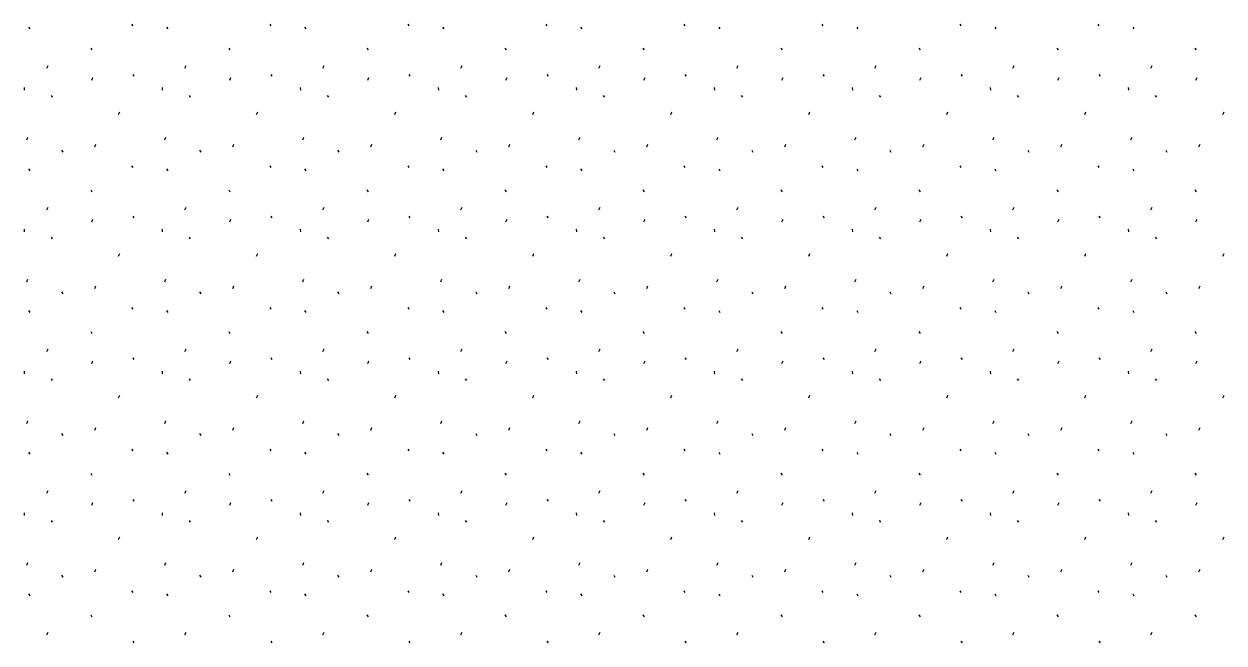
# Model space of a CAD drawing. Extents: x 419396 to 421519, y 4453567 to 4456767.
# Drawn here: x 420562.1 to 420634.2, y 4455546.7 to 4455583.9 of the extents above; entities that cross this region are included whole.
import ezdxf

# ---------------------------------------------------------------- set-up
doc = ezdxf.new("R2010")
doc.units = 0
doc.layers.add('Level 41', color=7, linetype='Continuous')

msp = doc.modelspace()

# ---------------------------------------------------------------- linework, layer by layer
at = {"layer": 'Level 41'}
for p, q in [((420562.416, 4455583.724), (420562.487, 4455583.617)), ((420568.61, 4455583.916), (420568.681, 4455583.809)), ((420570.709, 4455583.724), (420570.78, 4455583.617)), ((420576.903, 4455583.916), (420576.974, 4455583.809)), ((420579.002, 4455583.724), (420579.073, 4455583.617)), ((420585.196, 4455583.916), (420585.267, 4455583.809)), ((420587.295, 4455583.724), (420587.366, 4455583.617)), ((420593.489, 4455583.916), (420593.56, 4455583.809)), ((420595.588, 4455583.724), (420595.659, 4455583.617)), ((420601.782, 4455583.916), (420601.853, 4455583.809)), ((420603.881, 4455583.724), (420603.952, 4455583.617)), ((420610.075, 4455583.916), (420610.146, 4455583.809)), ((420612.174, 4455583.724), (420612.245, 4455583.617)), ((420618.368, 4455583.916), (420618.439, 4455583.809)), ((420620.467, 4455583.724), (420620.538, 4455583.617)), ((420626.661, 4455583.916), (420626.732, 4455583.809)), ((420628.76, 4455583.724), (420628.831, 4455583.617)), ((420566.154, 4455582.463), (420566.225, 4455582.356)), ((420574.447, 4455582.463), (420574.518, 4455582.356)), ((420582.74, 4455582.463), (420582.811, 4455582.356)), ((420591.033, 4455582.463), (420591.104, 4455582.356)), ((420599.326, 4455582.463), (420599.397, 4455582.356)), ((420607.619, 4455582.463), (420607.69, 4455582.356)), ((420615.912, 4455582.463), (420615.983, 4455582.356)), ((420624.205, 4455582.463), (420624.276, 4455582.356)), ((420632.498, 4455582.463), (420632.569, 4455582.356)), ((420563.513, 4455581.27), (420563.584, 4455581.429)), ((420571.806, 4455581.27), (420571.877, 4455581.429)), ((420580.099, 4455581.27), (420580.17, 4455581.429)), ((420588.392, 4455581.27), (420588.463, 4455581.429)), ((420596.685, 4455581.27), (420596.756, 4455581.429)), ((420604.978, 4455581.27), (420605.049, 4455581.429)), ((420613.271, 4455581.27), (420613.342, 4455581.429)), ((420621.564, 4455581.27), (420621.635, 4455581.429)), ((420629.857, 4455581.27), (420629.928, 4455581.429)), ((420566.212, 4455580.541), (420566.284, 4455580.701)), ((420568.677, 4455580.886), (420568.748, 4455580.779)), ((420574.505, 4455580.541), (420574.577, 4455580.701)), ((420576.97, 4455580.886), (420577.041, 4455580.779)), ((420582.798, 4455580.541), (420582.87, 4455580.701)), ((420585.263, 4455580.886), (420585.334, 4455580.779)), ((420591.091, 4455580.541), (420591.163, 4455580.701)), ((420593.556, 4455580.886), (420593.627, 4455580.779)), ((420599.384, 4455580.541), (420599.456, 4455580.701)), ((420601.849, 4455580.886), (420601.92, 4455580.779)), ((420607.677, 4455580.541), (420607.749, 4455580.701)), ((420610.142, 4455580.886), (420610.213, 4455580.779)), ((420615.97, 4455580.541), (420616.042, 4455580.701)), ((420618.435, 4455580.886), (420618.506, 4455580.779)), ((420624.263, 4455580.541), (420624.335, 4455580.701)), ((420626.728, 4455580.886), (420626.799, 4455580.779)), ((420632.556, 4455580.541), (420632.628, 4455580.701)), ((420562.142, 4455580.095), (420562.16, 4455579.935)), ((420570.435, 4455580.095), (420570.453, 4455579.935)), ((420578.728, 4455580.095), (420578.746, 4455579.935)), ((420587.021, 4455580.095), (420587.039, 4455579.935)), ((420595.314, 4455580.095), (420595.332, 4455579.935)), ((420603.607, 4455580.095), (420603.625, 4455579.935)), ((420611.9, 4455580.095), (420611.918, 4455579.935)), ((420620.193, 4455580.095), (420620.211, 4455579.935)), ((420628.486, 4455580.095), (420628.504, 4455579.935)), ((420563.772, 4455579.625), (420563.842, 4455579.518)), ((420572.065, 4455579.625), (420572.135, 4455579.518)), ((420580.358, 4455579.625), (420580.428, 4455579.518)), ((420588.651, 4455579.625), (420588.721, 4455579.518)), ((420596.944, 4455579.625), (420597.014, 4455579.518)), ((420605.237, 4455579.625), (420605.307, 4455579.518)), ((420613.53, 4455579.625), (420613.6, 4455579.518)), ((420621.823, 4455579.625), (420621.893, 4455579.518)), ((420630.116, 4455579.625), (420630.186, 4455579.518)), ((420567.828, 4455578.481), (420567.9, 4455578.641)), ((420576.121, 4455578.481), (420576.193, 4455578.641)), ((420584.414, 4455578.481), (420584.486, 4455578.641)), ((420592.707, 4455578.481), (420592.779, 4455578.641)), ((420601, 4455578.481), (420601.072, 4455578.641)), ((420609.293, 4455578.481), (420609.365, 4455578.641)), ((420617.586, 4455578.481), (420617.658, 4455578.641)), ((420625.879, 4455578.481), (420625.951, 4455578.641)), ((420634.172, 4455578.481), (420634.244, 4455578.641)), ((420562.307, 4455576.951), (420562.377, 4455577.111)), ((420570.6, 4455576.951), (420570.67, 4455577.111)), ((420578.893, 4455576.951), (420578.963, 4455577.111)), ((420587.186, 4455576.951), (420587.256, 4455577.111)), ((420595.479, 4455576.951), (420595.549, 4455577.111)), ((420603.772, 4455576.951), (420603.842, 4455577.111)), ((420612.065, 4455576.951), (420612.135, 4455577.111)), ((420620.358, 4455576.951), (420620.428, 4455577.111)), ((420628.651, 4455576.951), (420628.721, 4455577.111)), ((420564.402, 4455576.335), (420564.473, 4455576.229)), ((420566.39, 4455576.543), (420566.461, 4455576.703)), ((420572.695, 4455576.335), (420572.766, 4455576.229)), ((420574.683, 4455576.543), (420574.754, 4455576.703)), ((420580.988, 4455576.335), (420581.059, 4455576.229)), ((420582.976, 4455576.543), (420583.047, 4455576.703)), ((420589.281, 4455576.335), (420589.352, 4455576.229)), ((420591.269, 4455576.543), (420591.34, 4455576.703)), ((420597.574, 4455576.335), (420597.645, 4455576.229)), ((420599.562, 4455576.543), (420599.633, 4455576.703)), ((420605.867, 4455576.335), (420605.938, 4455576.229)), ((420607.855, 4455576.543), (420607.926, 4455576.703)), ((420614.16, 4455576.335), (420614.231, 4455576.229)), ((420616.148, 4455576.543), (420616.219, 4455576.703)), ((420622.453, 4455576.335), (420622.524, 4455576.229)), ((420624.441, 4455576.543), (420624.512, 4455576.703)), ((420630.746, 4455576.335), (420630.817, 4455576.229)), ((420632.734, 4455576.543), (420632.805, 4455576.703)), ((420562.416, 4455575.214), (420562.487, 4455575.107)), ((420568.61, 4455575.406), (420568.681, 4455575.299)), ((420570.709, 4455575.214), (420570.78, 4455575.107)), ((420576.903, 4455575.406), (420576.974, 4455575.299)), ((420579.002, 4455575.214), (420579.073, 4455575.107)), ((420585.196, 4455575.406), (420585.267, 4455575.299)), ((420587.295, 4455575.214), (420587.366, 4455575.107)), ((420593.489, 4455575.406), (420593.56, 4455575.299)), ((420595.588, 4455575.214), (420595.659, 4455575.107)), ((420601.782, 4455575.406), (420601.853, 4455575.299)), ((420603.881, 4455575.214), (420603.952, 4455575.107)), ((420610.075, 4455575.406), (420610.146, 4455575.299)), ((420612.174, 4455575.214), (420612.245, 4455575.107)), ((420618.368, 4455575.406), (420618.439, 4455575.299)), ((420620.467, 4455575.214), (420620.538, 4455575.107)), ((420626.661, 4455575.406), (420626.732, 4455575.299)), ((420628.76, 4455575.214), (420628.831, 4455575.107)), ((420566.154, 4455573.953), (420566.225, 4455573.846)), ((420574.447, 4455573.953), (420574.518, 4455573.846)), ((420582.74, 4455573.953), (420582.811, 4455573.846)), ((420591.033, 4455573.953), (420591.104, 4455573.846)), ((420599.326, 4455573.953), (420599.397, 4455573.846)), ((420607.619, 4455573.953), (420607.69, 4455573.846)), ((420615.912, 4455573.953), (420615.983, 4455573.846)), ((420624.205, 4455573.953), (420624.276, 4455573.846)), ((420632.498, 4455573.953), (420632.569, 4455573.846)), ((420563.513, 4455572.76), (420563.584, 4455572.919)), ((420571.806, 4455572.76), (420571.877, 4455572.919)), ((420580.099, 4455572.76), (420580.17, 4455572.919)), ((420588.392, 4455572.76), (420588.463, 4455572.919)), ((420596.685, 4455572.76), (420596.756, 4455572.919)), ((420604.978, 4455572.76), (420605.049, 4455572.919)), ((420613.271, 4455572.76), (420613.342, 4455572.919)), ((420621.564, 4455572.76), (420621.635, 4455572.919)), ((420629.857, 4455572.76), (420629.928, 4455572.919)), ((420566.212, 4455572.031), (420566.284, 4455572.191)), ((420568.677, 4455572.376), (420568.748, 4455572.269)), ((420574.505, 4455572.031), (420574.577, 4455572.191)), ((420576.97, 4455572.376), (420577.041, 4455572.269)), ((420582.798, 4455572.031), (420582.87, 4455572.191)), ((420585.263, 4455572.376), (420585.334, 4455572.269)), ((420591.091, 4455572.031), (420591.163, 4455572.191)), ((420593.556, 4455572.376), (420593.627, 4455572.269)), ((420599.384, 4455572.031), (420599.456, 4455572.191)), ((420601.849, 4455572.376), (420601.92, 4455572.269)), ((420607.677, 4455572.031), (420607.749, 4455572.191)), ((420610.142, 4455572.376), (420610.213, 4455572.269)), ((420615.97, 4455572.031), (420616.042, 4455572.191)), ((420618.435, 4455572.376), (420618.506, 4455572.269)), ((420624.263, 4455572.031), (420624.335, 4455572.191)), ((420626.728, 4455572.376), (420626.799, 4455572.269)), ((420632.556, 4455572.031), (420632.628, 4455572.191)), ((420562.142, 4455571.585), (420562.16, 4455571.425)), ((420570.435, 4455571.585), (420570.453, 4455571.425)), ((420578.728, 4455571.585), (420578.746, 4455571.425)), ((420587.021, 4455571.585), (420587.039, 4455571.425)), ((420595.314, 4455571.585), (420595.332, 4455571.425)), ((420603.607, 4455571.585), (420603.625, 4455571.425)), ((420611.9, 4455571.585), (420611.918, 4455571.425)), ((420620.193, 4455571.585), (420620.211, 4455571.425)), ((420628.486, 4455571.585), (420628.504, 4455571.425)), ((420563.772, 4455571.115), (420563.842, 4455571.008)), ((420572.065, 4455571.115), (420572.135, 4455571.008)), ((420580.358, 4455571.115), (420580.428, 4455571.008)), ((420588.651, 4455571.115), (420588.721, 4455571.008)), ((420596.944, 4455571.115), (420597.014, 4455571.008)), ((420605.237, 4455571.115), (420605.307, 4455571.008)), ((420613.53, 4455571.115), (420613.6, 4455571.008)), ((420621.823, 4455571.115), (420621.893, 4455571.008)), ((420630.116, 4455571.115), (420630.186, 4455571.008)), ((420567.828, 4455569.971), (420567.9, 4455570.131)), ((420576.121, 4455569.971), (420576.193, 4455570.131)), ((420584.414, 4455569.971), (420584.486, 4455570.131)), ((420592.707, 4455569.971), (420592.779, 4455570.131)), ((420601, 4455569.971), (420601.072, 4455570.131)), ((420609.293, 4455569.971), (420609.365, 4455570.131)), ((420617.586, 4455569.971), (420617.658, 4455570.131)), ((420625.879, 4455569.971), (420625.951, 4455570.131)), ((420634.172, 4455569.971), (420634.244, 4455570.131)), ((420562.307, 4455568.441), (420562.377, 4455568.601)), ((420570.6, 4455568.441), (420570.67, 4455568.601)), ((420578.893, 4455568.441), (420578.963, 4455568.601)), ((420587.186, 4455568.441), (420587.256, 4455568.601)), ((420595.479, 4455568.441), (420595.549, 4455568.601)), ((420603.772, 4455568.441), (420603.842, 4455568.601)), ((420612.065, 4455568.441), (420612.135, 4455568.601)), ((420620.358, 4455568.441), (420620.428, 4455568.601)), ((420628.651, 4455568.441), (420628.721, 4455568.601)), ((420564.402, 4455567.825), (420564.473, 4455567.719)), ((420566.39, 4455568.033), (420566.461, 4455568.193)), ((420572.695, 4455567.825), (420572.766, 4455567.719)), ((420574.683, 4455568.033), (420574.754, 4455568.193)), ((420580.988, 4455567.825), (420581.059, 4455567.719)), ((420582.976, 4455568.033), (420583.047, 4455568.193)), ((420589.281, 4455567.825), (420589.352, 4455567.719)), ((420591.269, 4455568.033), (420591.34, 4455568.193)), ((420597.574, 4455567.825), (420597.645, 4455567.719)), ((420599.562, 4455568.033), (420599.633, 4455568.193)), ((420605.867, 4455567.825), (420605.938, 4455567.719)), ((420607.855, 4455568.033), (420607.926, 4455568.193)), ((420614.16, 4455567.825), (420614.231, 4455567.719)), ((420616.148, 4455568.033), (420616.219, 4455568.193)), ((420622.453, 4455567.825), (420622.524, 4455567.719)), ((420624.441, 4455568.033), (420624.512, 4455568.193)), ((420630.746, 4455567.825), (420630.817, 4455567.719)), ((420632.734, 4455568.033), (420632.805, 4455568.193)), ((420568.61, 4455566.896), (420568.681, 4455566.789)), ((420576.903, 4455566.896), (420576.974, 4455566.789)), ((420585.196, 4455566.896), (420585.267, 4455566.789)), ((420593.489, 4455566.896), (420593.56, 4455566.789)), ((420601.782, 4455566.896), (420601.853, 4455566.789)), ((420610.075, 4455566.896), (420610.146, 4455566.789)), ((420618.368, 4455566.896), (420618.439, 4455566.789)), ((420626.661, 4455566.896), (420626.732, 4455566.789)), ((420562.416, 4455566.704), (420562.487, 4455566.597)), ((420570.709, 4455566.704), (420570.78, 4455566.597)), ((420579.002, 4455566.704), (420579.073, 4455566.597)), ((420587.295, 4455566.704), (420587.366, 4455566.597)), ((420595.588, 4455566.704), (420595.659, 4455566.597)), ((420603.881, 4455566.704), (420603.952, 4455566.597)), ((420612.174, 4455566.704), (420612.245, 4455566.597)), ((420620.467, 4455566.704), (420620.538, 4455566.597)), ((420628.76, 4455566.704), (420628.831, 4455566.597)), ((420566.154, 4455565.443), (420566.225, 4455565.336)), ((420574.447, 4455565.443), (420574.518, 4455565.336)), ((420582.74, 4455565.443), (420582.811, 4455565.336)), ((420591.033, 4455565.443), (420591.104, 4455565.336)), ((420599.326, 4455565.443), (420599.397, 4455565.336)), ((420607.619, 4455565.443), (420607.69, 4455565.336)), ((420615.912, 4455565.443), (420615.983, 4455565.336)), ((420624.205, 4455565.443), (420624.276, 4455565.336)), ((420632.498, 4455565.443), (420632.569, 4455565.336)), ((420563.513, 4455564.25), (420563.584, 4455564.409)), ((420571.806, 4455564.25), (420571.877, 4455564.409)), ((420580.099, 4455564.25), (420580.17, 4455564.409)), ((420588.392, 4455564.25), (420588.463, 4455564.409)), ((420596.685, 4455564.25), (420596.756, 4455564.409)), ((420604.978, 4455564.25), (420605.049, 4455564.409)), ((420613.271, 4455564.25), (420613.342, 4455564.409)), ((420621.564, 4455564.25), (420621.635, 4455564.409)), ((420629.857, 4455564.25), (420629.928, 4455564.409)), ((420566.212, 4455563.521), (420566.284, 4455563.681)), ((420568.677, 4455563.866), (420568.748, 4455563.759)), ((420574.505, 4455563.521), (420574.577, 4455563.681)), ((420576.97, 4455563.866), (420577.041, 4455563.759)), ((420582.798, 4455563.521), (420582.87, 4455563.681)), ((420585.263, 4455563.866), (420585.334, 4455563.759)), ((420591.091, 4455563.521), (420591.163, 4455563.681)), ((420593.556, 4455563.866), (420593.627, 4455563.759)), ((420599.384, 4455563.521), (420599.456, 4455563.681)), ((420601.849, 4455563.866), (420601.92, 4455563.759)), ((420607.677, 4455563.521), (420607.749, 4455563.681)), ((420610.142, 4455563.866), (420610.213, 4455563.759)), ((420615.97, 4455563.521), (420616.042, 4455563.681)), ((420618.435, 4455563.866), (420618.506, 4455563.759)), ((420624.263, 4455563.521), (420624.335, 4455563.681)), ((420626.728, 4455563.866), (420626.799, 4455563.759)), ((420632.556, 4455563.521), (420632.628, 4455563.681)), ((420562.142, 4455563.075), (420562.16, 4455562.915)), ((420563.772, 4455562.605), (420563.842, 4455562.498)), ((420570.435, 4455563.075), (420570.453, 4455562.915)), ((420572.065, 4455562.605), (420572.135, 4455562.498)), ((420578.728, 4455563.075), (420578.746, 4455562.915)), ((420580.358, 4455562.605), (420580.428, 4455562.498)), ((420587.021, 4455563.075), (420587.039, 4455562.915)), ((420588.651, 4455562.605), (420588.721, 4455562.498)), ((420595.314, 4455563.075), (420595.332, 4455562.915)), ((420596.944, 4455562.605), (420597.014, 4455562.498)), ((420603.607, 4455563.075), (420603.625, 4455562.915)), ((420605.237, 4455562.605), (420605.307, 4455562.498)), ((420611.9, 4455563.075), (420611.918, 4455562.915)), ((420613.53, 4455562.605), (420613.6, 4455562.498)), ((420620.193, 4455563.075), (420620.211, 4455562.915)), ((420621.823, 4455562.605), (420621.893, 4455562.498)), ((420628.486, 4455563.075), (420628.504, 4455562.915)), ((420630.116, 4455562.605), (420630.186, 4455562.498)), ((420567.828, 4455561.461), (420567.9, 4455561.621)), ((420576.121, 4455561.461), (420576.193, 4455561.621)), ((420584.414, 4455561.461), (420584.486, 4455561.621)), ((420592.707, 4455561.461), (420592.779, 4455561.621)), ((420601, 4455561.461), (420601.072, 4455561.621)), ((420609.293, 4455561.461), (420609.365, 4455561.621)), ((420617.586, 4455561.461), (420617.658, 4455561.621)), ((420625.879, 4455561.461), (420625.951, 4455561.621)), ((420634.172, 4455561.461), (420634.244, 4455561.621)), ((420562.307, 4455559.931), (420562.377, 4455560.091)), ((420566.39, 4455559.523), (420566.461, 4455559.683)), ((420570.6, 4455559.931), (420570.67, 4455560.091)), ((420574.683, 4455559.523), (420574.754, 4455559.683)), ((420578.893, 4455559.931), (420578.963, 4455560.091)), ((420582.976, 4455559.523), (420583.047, 4455559.683)), ((420587.186, 4455559.931), (420587.256, 4455560.091)), ((420591.269, 4455559.523), (420591.34, 4455559.683)), ((420595.479, 4455559.931), (420595.549, 4455560.091)), ((420599.562, 4455559.523), (420599.633, 4455559.683)), ((420603.772, 4455559.931), (420603.842, 4455560.091)), ((420607.855, 4455559.523), (420607.926, 4455559.683)), ((420612.065, 4455559.931), (420612.135, 4455560.091)), ((420616.148, 4455559.523), (420616.219, 4455559.683)), ((420620.358, 4455559.931), (420620.428, 4455560.091)), ((420624.441, 4455559.523), (420624.512, 4455559.683)), ((420628.651, 4455559.931), (420628.721, 4455560.091)), ((420632.734, 4455559.523), (420632.805, 4455559.683)), ((420564.402, 4455559.315), (420564.473, 4455559.209)), ((420572.695, 4455559.315), (420572.766, 4455559.209)), ((420580.988, 4455559.315), (420581.059, 4455559.209)), ((420589.281, 4455559.315), (420589.352, 4455559.209)), ((420597.574, 4455559.315), (420597.645, 4455559.209)), ((420605.867, 4455559.315), (420605.938, 4455559.209)), ((420614.16, 4455559.315), (420614.231, 4455559.209)), ((420622.453, 4455559.315), (420622.524, 4455559.209)), ((420630.746, 4455559.315), (420630.817, 4455559.209)), ((420568.61, 4455558.386), (420568.681, 4455558.279)), ((420576.903, 4455558.386), (420576.974, 4455558.279)), ((420585.196, 4455558.386), (420585.267, 4455558.279)), ((420593.489, 4455558.386), (420593.56, 4455558.279)), ((420601.782, 4455558.386), (420601.853, 4455558.279)), ((420610.075, 4455558.386), (420610.146, 4455558.279)), ((420618.368, 4455558.386), (420618.439, 4455558.279)), ((420626.661, 4455558.386), (420626.732, 4455558.279)), ((420562.416, 4455558.194), (420562.487, 4455558.087)), ((420570.709, 4455558.194), (420570.78, 4455558.087)), ((420579.002, 4455558.194), (420579.073, 4455558.087)), ((420587.295, 4455558.194), (420587.366, 4455558.087)), ((420595.588, 4455558.194), (420595.659, 4455558.087)), ((420603.881, 4455558.194), (420603.952, 4455558.087)), ((420612.174, 4455558.194), (420612.245, 4455558.087)), ((420620.467, 4455558.194), (420620.538, 4455558.087)), ((420628.76, 4455558.194), (420628.831, 4455558.087)), ((420566.154, 4455556.933), (420566.225, 4455556.826)), ((420574.447, 4455556.933), (420574.518, 4455556.826)), ((420582.74, 4455556.933), (420582.811, 4455556.826)), ((420591.033, 4455556.933), (420591.104, 4455556.826)), ((420599.326, 4455556.933), (420599.397, 4455556.826)), ((420607.619, 4455556.933), (420607.69, 4455556.826)), ((420615.912, 4455556.933), (420615.983, 4455556.826)), ((420624.205, 4455556.933), (420624.276, 4455556.826)), ((420632.498, 4455556.933), (420632.569, 4455556.826)), ((420563.513, 4455555.74), (420563.584, 4455555.899)), ((420568.677, 4455555.356), (420568.748, 4455555.249)), ((420571.806, 4455555.74), (420571.877, 4455555.899)), ((420576.97, 4455555.356), (420577.041, 4455555.249)), ((420580.099, 4455555.74), (420580.17, 4455555.899)), ((420585.263, 4455555.356), (420585.334, 4455555.249)), ((420588.392, 4455555.74), (420588.463, 4455555.899)), ((420593.556, 4455555.356), (420593.627, 4455555.249)), ((420596.685, 4455555.74), (420596.756, 4455555.899)), ((420601.849, 4455555.356), (420601.92, 4455555.249)), ((420604.978, 4455555.74), (420605.049, 4455555.899)), ((420610.142, 4455555.356), (420610.213, 4455555.249)), ((420613.271, 4455555.74), (420613.342, 4455555.899)), ((420618.435, 4455555.356), (420618.506, 4455555.249)), ((420621.564, 4455555.74), (420621.635, 4455555.899)), ((420626.728, 4455555.356), (420626.799, 4455555.249)), ((420629.857, 4455555.74), (420629.928, 4455555.899)), ((420566.212, 4455555.011), (420566.284, 4455555.171)), ((420574.505, 4455555.011), (420574.577, 4455555.171)), ((420582.798, 4455555.011), (420582.87, 4455555.171)), ((420591.091, 4455555.011), (420591.163, 4455555.171)), ((420599.384, 4455555.011), (420599.456, 4455555.171)), ((420607.677, 4455555.011), (420607.749, 4455555.171)), ((420615.97, 4455555.011), (420616.042, 4455555.171)), ((420624.263, 4455555.011), (420624.335, 4455555.171)), ((420632.556, 4455555.011), (420632.628, 4455555.171)), ((420562.142, 4455554.565), (420562.16, 4455554.405)), ((420563.772, 4455554.095), (420563.842, 4455553.988)), ((420570.435, 4455554.565), (420570.453, 4455554.405)), ((420572.065, 4455554.095), (420572.135, 4455553.988)), ((420578.728, 4455554.565), (420578.746, 4455554.405)), ((420580.358, 4455554.095), (420580.428, 4455553.988)), ((420587.021, 4455554.565), (420587.039, 4455554.405)), ((420588.651, 4455554.095), (420588.721, 4455553.988)), ((420595.314, 4455554.565), (420595.332, 4455554.405)), ((420596.944, 4455554.095), (420597.014, 4455553.988)), ((420603.607, 4455554.565), (420603.625, 4455554.405)), ((420605.237, 4455554.095), (420605.307, 4455553.988)), ((420611.9, 4455554.565), (420611.918, 4455554.405)), ((420613.53, 4455554.095), (420613.6, 4455553.988)), ((420620.193, 4455554.565), (420620.211, 4455554.405)), ((420621.823, 4455554.095), (420621.893, 4455553.988)), ((420628.486, 4455554.565), (420628.504, 4455554.405)), ((420630.116, 4455554.095), (420630.186, 4455553.988)), ((420567.828, 4455552.951), (420567.9, 4455553.111)), ((420576.121, 4455552.951), (420576.193, 4455553.111)), ((420584.414, 4455552.951), (420584.486, 4455553.111)), ((420592.707, 4455552.951), (420592.779, 4455553.111)), ((420601, 4455552.951), (420601.072, 4455553.111)), ((420609.293, 4455552.951), (420609.365, 4455553.111)), ((420617.586, 4455552.951), (420617.658, 4455553.111)), ((420625.879, 4455552.951), (420625.951, 4455553.111)), ((420634.172, 4455552.951), (420634.244, 4455553.111)), ((420562.307, 4455551.421), (420562.377, 4455551.581)), ((420566.39, 4455551.013), (420566.461, 4455551.173)), ((420570.6, 4455551.421), (420570.67, 4455551.581)), ((420574.683, 4455551.013), (420574.754, 4455551.173)), ((420578.893, 4455551.421), (420578.963, 4455551.581)), ((420582.976, 4455551.013), (420583.047, 4455551.173)), ((420587.186, 4455551.421), (420587.256, 4455551.581)), ((420591.269, 4455551.013), (420591.34, 4455551.173)), ((420595.479, 4455551.421), (420595.549, 4455551.581)), ((420599.562, 4455551.013), (420599.633, 4455551.173)), ((420603.772, 4455551.421), (420603.842, 4455551.581)), ((420607.855, 4455551.013), (420607.926, 4455551.173)), ((420612.065, 4455551.421), (420612.135, 4455551.581)), ((420616.148, 4455551.013), (420616.219, 4455551.173)), ((420620.358, 4455551.421), (420620.428, 4455551.581)), ((420624.441, 4455551.013), (420624.512, 4455551.173)), ((420628.651, 4455551.421), (420628.721, 4455551.581)), ((420632.734, 4455551.013), (420632.805, 4455551.173)), ((420564.402, 4455550.805), (420564.473, 4455550.699)), ((420572.695, 4455550.805), (420572.766, 4455550.699)), ((420580.988, 4455550.805), (420581.059, 4455550.699)), ((420589.281, 4455550.805), (420589.352, 4455550.699)), ((420597.574, 4455550.805), (420597.645, 4455550.699)), ((420605.867, 4455550.805), (420605.938, 4455550.699)), ((420614.16, 4455550.805), (420614.231, 4455550.699)), ((420622.453, 4455550.805), (420622.524, 4455550.699)), ((420630.746, 4455550.805), (420630.817, 4455550.699)), ((420562.416, 4455549.684), (420562.487, 4455549.577)), ((420568.61, 4455549.876), (420568.681, 4455549.769)), ((420570.709, 4455549.684), (420570.78, 4455549.577)), ((420576.903, 4455549.876), (420576.974, 4455549.769)), ((420579.002, 4455549.684), (420579.073, 4455549.577)), ((420585.196, 4455549.876), (420585.267, 4455549.769)), ((420587.295, 4455549.684), (420587.366, 4455549.577)), ((420593.489, 4455549.876), (420593.56, 4455549.769)), ((420595.588, 4455549.684), (420595.659, 4455549.577)), ((420601.782, 4455549.876), (420601.853, 4455549.769)), ((420603.881, 4455549.684), (420603.952, 4455549.577)), ((420610.075, 4455549.876), (420610.146, 4455549.769)), ((420612.174, 4455549.684), (420612.245, 4455549.577)), ((420618.368, 4455549.876), (420618.439, 4455549.769)), ((420620.467, 4455549.684), (420620.538, 4455549.577)), ((420626.661, 4455549.876), (420626.732, 4455549.769)), ((420628.76, 4455549.684), (420628.831, 4455549.577)), ((420566.154, 4455548.423), (420566.225, 4455548.316)), ((420574.447, 4455548.423), (420574.518, 4455548.316)), ((420582.74, 4455548.423), (420582.811, 4455548.316)), ((420591.033, 4455548.423), (420591.104, 4455548.316)), ((420599.326, 4455548.423), (420599.397, 4455548.316)), ((420607.619, 4455548.423), (420607.69, 4455548.316)), ((420615.912, 4455548.423), (420615.983, 4455548.316)), ((420624.205, 4455548.423), (420624.276, 4455548.316)), ((420632.498, 4455548.423), (420632.569, 4455548.316)), ((420563.513, 4455547.23), (420563.584, 4455547.389)), ((420568.677, 4455546.846), (420568.748, 4455546.739)), ((420571.806, 4455547.23), (420571.877, 4455547.389)), ((420576.97, 4455546.846), (420577.041, 4455546.739)), ((420580.099, 4455547.23), (420580.17, 4455547.389)), ((420585.263, 4455546.846), (420585.334, 4455546.739)), ((420588.392, 4455547.23), (420588.463, 4455547.389)), ((420593.556, 4455546.846), (420593.627, 4455546.739)), ((420596.685, 4455547.23), (420596.756, 4455547.389)), ((420601.849, 4455546.846), (420601.92, 4455546.739)), ((420604.978, 4455547.23), (420605.049, 4455547.389)), ((420610.142, 4455546.846), (420610.213, 4455546.739)), ((420613.271, 4455547.23), (420613.342, 4455547.389)), ((420618.435, 4455546.846), (420618.506, 4455546.739)), ((420621.564, 4455547.23), (420621.635, 4455547.389)), ((420626.728, 4455546.846), (420626.799, 4455546.739)), ((420629.857, 4455547.23), (420629.928, 4455547.389))]:
    msp.add_line(p, q, dxfattribs=at)

doc.saveas('drawing.dxf')
